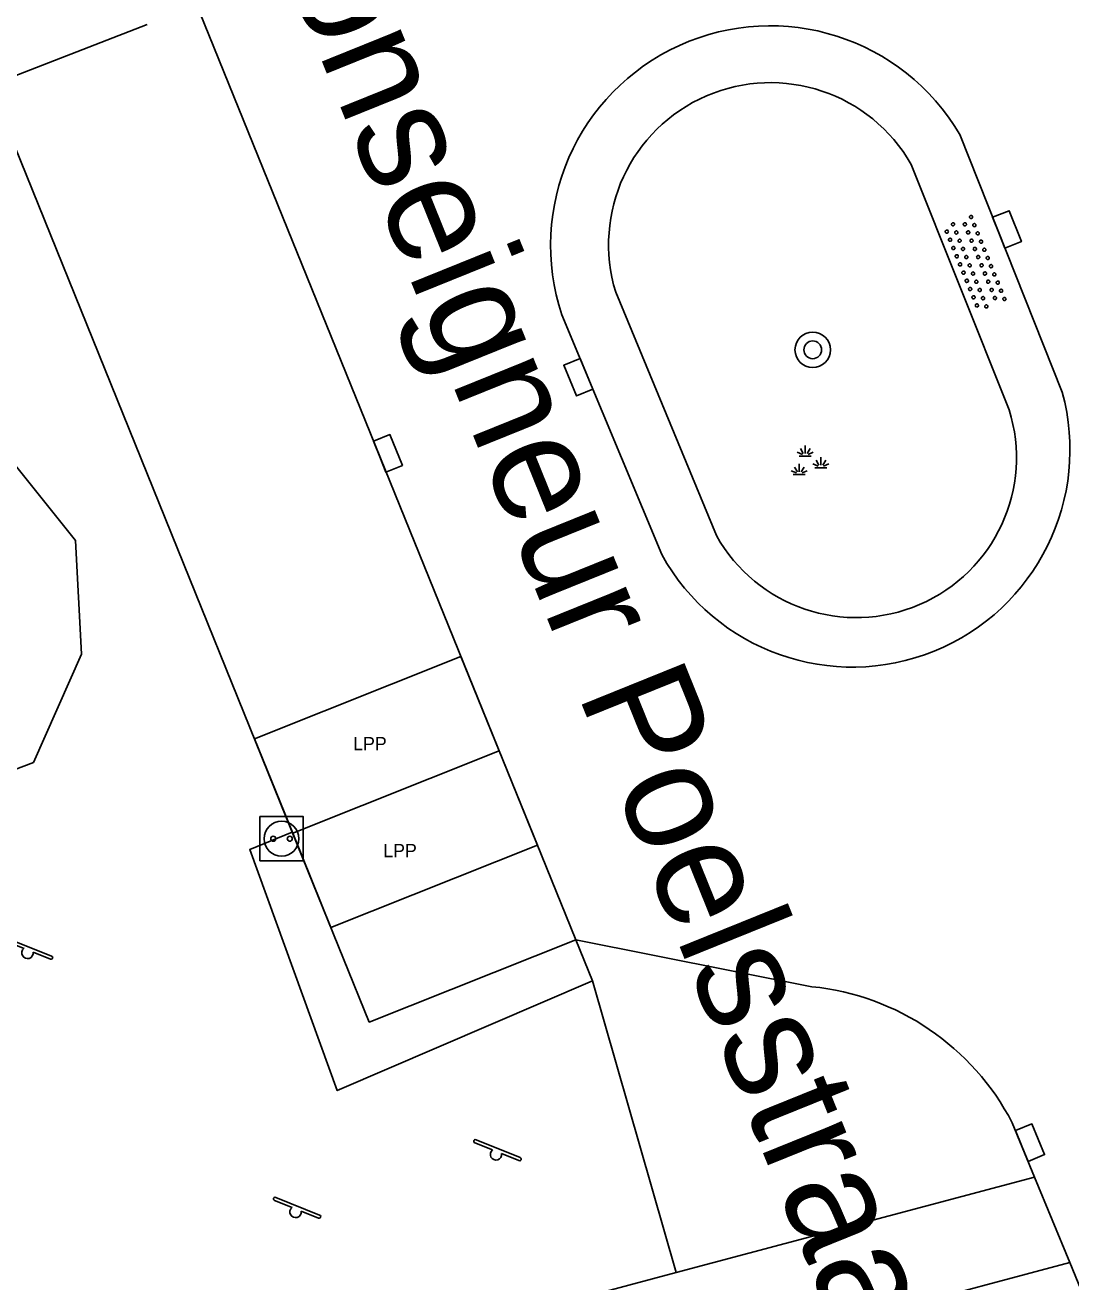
# Model space of a CAD drawing. Extents: x 136000 to 138005, y 398500 to 400500.
# Drawn here: x 137462.35 to 137485.96, y 399401.11 to 399429.47 of the extents above; entities that cross this region are included whole.
import ezdxf

# ---------------------------------------------------------------- set-up
doc = ezdxf.new("R2010")
doc.units = 0
for name, color, linetype in [('bp-grn-parkeervak', 7, 'Continuous'), ('gg-anno-openbare ruimte label', 7, 'Continuous'), ('gg-knt-verharding', 7, 'Continuous'), ('gg-knt-verharding nz', 7, 'Continuous'), ('gt-grn-groengrens', 7, 'Continuous'), ('gt-symb-boom', 7, 'Continuous'), ('gt-symb-groenvak', 7, 'Continuous'), ('gt-symb-kolk', 7, 'Continuous'), ('gt-symb-laadpunt elektrisch vervoer', 7, 'Continuous'), ('gt-symb-overige verharding', 7, 'Continuous'), ('gt-symb-speelvoorziening', 7, 'Continuous'), ('kenmerkpunt laadpunt parkeerplaats', 7, 'Continuous')]:
    doc.layers.add(name, color=color, linetype=linetype)

# ---------------------------------------------------------------- blocks, each defined once
blk = doc.blocks.new('gt0-KOLK')
at = {"layer": 'gt-symb-kolk'}
blk.add_lwpolyline([(0, 0), (0.375, 0), (0.375, 0.4), (-0.375, 0.4), (-0.375, 0), (0, 0)], dxfattribs=at)
blk = doc.blocks.new('gt0-GRVAK')
at = {"layer": 'gt-symb-groenvak'}
for p, q in [((-0.091, 0.211), (-0.156, 0.322)), ((-0.047, 0.214), (-0.047, 0.393)), ((-0.004, 0.211), (0.061, 0.322)), ((-0.11, 0.189), (-0.228, 0.24)), ((-0.182, 0.153), (0.088, 0.153)), ((0.015, 0.189), (0.133, 0.24)), ((0.262, -0.052), (0.197, 0.059)), ((0.305, -0.049), (0.305, 0.13)), ((0.349, -0.052), (0.414, 0.059)), ((-0.245, -0.228), (-0.363, -0.177)), ((-0.318, -0.264), (-0.047, -0.264)), ((-0.226, -0.206), (-0.291, -0.095)), ((-0.183, -0.203), (-0.183, -0.024)), ((-0.139, -0.206), (-0.074, -0.095)), ((-0.12, -0.228), (-0.002, -0.177)), ((0.243, -0.074), (0.125, -0.023)), ((0.17, -0.11), (0.441, -0.11)), ((0.368, -0.074), (0.486, -0.023))]:
    blk.add_line(p, q, dxfattribs=at)
blk = doc.blocks.new('gt0-BOOM')
at = {"layer": 'gt-symb-boom'}
for radius in [0.4, 0.2]:
    blk.add_circle((0, 0), radius, dxfattribs=at)
blk = doc.blocks.new('gt0-OVH')
at = {"layer": 'gt-symb-overige verharding'}
for points in [[(-0.972, 0.298), (-0.967, 0.308), (-0.965, 0.319), (-0.966, 0.33), (-0.971, 0.34), (-0.978, 0.348), (-0.988, 0.353), (-0.999, 0.355), (-1.01, 0.354), (-1.02, 0.349), (-1.028, 0.342), (-1.033, 0.332), (-1.035, 0.321), (-1.034, 0.31), (-1.029, 0.3), (-1.022, 0.292), (-1.012, 0.287), (-1.001, 0.285), (-0.99, 0.286), (-0.98, 0.291)], [(-0.772, 0.298), (-0.767, 0.308), (-0.765, 0.319), (-0.766, 0.33), (-0.771, 0.34), (-0.778, 0.348), (-0.788, 0.353), (-0.799, 0.355), (-0.81, 0.354), (-0.82, 0.349), (-0.828, 0.342), (-0.833, 0.332), (-0.835, 0.321), (-0.834, 0.31), (-0.829, 0.3), (-0.822, 0.292), (-0.812, 0.287), (-0.801, 0.285), (-0.79, 0.286), (-0.78, 0.291)], [(-0.572, 0.298), (-0.567, 0.308), (-0.565, 0.319), (-0.566, 0.33), (-0.571, 0.34), (-0.578, 0.348), (-0.588, 0.353), (-0.599, 0.355), (-0.61, 0.354), (-0.62, 0.349), (-0.628, 0.342), (-0.633, 0.332), (-0.635, 0.321), (-0.634, 0.31), (-0.629, 0.3), (-0.622, 0.292), (-0.612, 0.287), (-0.601, 0.285), (-0.59, 0.286), (-0.58, 0.291)], [(-0.372, 0.298), (-0.367, 0.308), (-0.365, 0.319), (-0.366, 0.33), (-0.371, 0.34), (-0.378, 0.348), (-0.388, 0.353), (-0.399, 0.355), (-0.41, 0.354), (-0.42, 0.349), (-0.428, 0.342), (-0.433, 0.332), (-0.435, 0.321), (-0.434, 0.31), (-0.429, 0.3), (-0.422, 0.292), (-0.412, 0.287), (-0.401, 0.285), (-0.39, 0.286), (-0.38, 0.291)], [(-0.172, 0.298), (-0.167, 0.308), (-0.165, 0.319), (-0.166, 0.33), (-0.171, 0.34), (-0.178, 0.348), (-0.188, 0.353), (-0.199, 0.355), (-0.21, 0.354), (-0.22, 0.349), (-0.228, 0.342), (-0.233, 0.332), (-0.235, 0.321), (-0.234, 0.31), (-0.229, 0.3), (-0.222, 0.292), (-0.212, 0.287), (-0.201, 0.285), (-0.19, 0.286), (-0.18, 0.291)], [(0.028, 0.298), (0.033, 0.308), (0.035, 0.319), (0.034, 0.33), (0.029, 0.34), (0.022, 0.348), (0.012, 0.353), (0.001, 0.355), (-0.01, 0.354), (-0.02, 0.349), (-0.028, 0.342), (-0.033, 0.332), (-0.035, 0.321), (-0.034, 0.31), (-0.029, 0.3), (-0.022, 0.292), (-0.012, 0.287), (-0.001, 0.285), (0.01, 0.286), (0.02, 0.291)], [(0.228, 0.298), (0.233, 0.308), (0.235, 0.319), (0.234, 0.33), (0.229, 0.34), (0.222, 0.348), (0.212, 0.353), (0.201, 0.355), (0.19, 0.354), (0.18, 0.349), (0.172, 0.342), (0.167, 0.332), (0.165, 0.321), (0.166, 0.31), (0.171, 0.3), (0.178, 0.292), (0.188, 0.287), (0.199, 0.285), (0.21, 0.286), (0.22, 0.291)], [(0.428, 0.298), (0.433, 0.308), (0.435, 0.319), (0.434, 0.33), (0.429, 0.34), (0.422, 0.348), (0.412, 0.353), (0.401, 0.355), (0.39, 0.354), (0.38, 0.349), (0.372, 0.342), (0.367, 0.332), (0.365, 0.321), (0.366, 0.31), (0.371, 0.3), (0.378, 0.292), (0.388, 0.287), (0.399, 0.285), (0.41, 0.286), (0.42, 0.291)], [(0.628, 0.298), (0.633, 0.308), (0.635, 0.319), (0.634, 0.33), (0.629, 0.34), (0.622, 0.348), (0.612, 0.353), (0.601, 0.355), (0.59, 0.354), (0.58, 0.349), (0.572, 0.342), (0.567, 0.332), (0.565, 0.321), (0.566, 0.31), (0.571, 0.3), (0.578, 0.292), (0.588, 0.287), (0.599, 0.285), (0.61, 0.286), (0.62, 0.291)], [(0.828, 0.298), (0.833, 0.308), (0.835, 0.319), (0.834, 0.33), (0.829, 0.34), (0.822, 0.348), (0.812, 0.353), (0.801, 0.355), (0.79, 0.354), (0.78, 0.349), (0.772, 0.342), (0.767, 0.332), (0.765, 0.321), (0.766, 0.31), (0.771, 0.3), (0.778, 0.292), (0.788, 0.287), (0.799, 0.285), (0.81, 0.286), (0.82, 0.291)], [(1.028, 0.298), (1.033, 0.308), (1.035, 0.319), (1.034, 0.33), (1.029, 0.34), (1.022, 0.348), (1.012, 0.353), (1.001, 0.355), (0.99, 0.354), (0.98, 0.349), (0.972, 0.342), (0.967, 0.332), (0.965, 0.321), (0.966, 0.31), (0.971, 0.3), (0.978, 0.292), (0.988, 0.287), (0.999, 0.285), (1.01, 0.286), (1.02, 0.291)], [(-0.872, 0.106), (-0.867, 0.116), (-0.865, 0.126), (-0.866, 0.137), (-0.871, 0.147), (-0.878, 0.156), (-0.888, 0.161), (-0.899, 0.163), (-0.91, 0.162), (-0.92, 0.157), (-0.928, 0.15), (-0.933, 0.14), (-0.935, 0.129), (-0.934, 0.118), (-0.929, 0.108), (-0.922, 0.1), (-0.912, 0.095), (-0.901, 0.092), (-0.89, 0.094), (-0.88, 0.098)], [(-0.672, 0.106), (-0.667, 0.116), (-0.665, 0.126), (-0.666, 0.137), (-0.671, 0.147), (-0.678, 0.156), (-0.688, 0.161), (-0.699, 0.163), (-0.71, 0.162), (-0.72, 0.157), (-0.728, 0.15), (-0.733, 0.14), (-0.735, 0.129), (-0.734, 0.118), (-0.729, 0.108), (-0.722, 0.1), (-0.712, 0.095), (-0.701, 0.092), (-0.69, 0.094), (-0.68, 0.098)], [(-0.472, 0.106), (-0.467, 0.116), (-0.465, 0.126), (-0.466, 0.137), (-0.471, 0.147), (-0.478, 0.156), (-0.488, 0.161), (-0.499, 0.163), (-0.51, 0.162), (-0.52, 0.157), (-0.528, 0.15), (-0.533, 0.14), (-0.535, 0.129), (-0.534, 0.118), (-0.529, 0.108), (-0.522, 0.1), (-0.512, 0.095), (-0.501, 0.092), (-0.49, 0.094), (-0.48, 0.098)], [(-0.272, 0.106), (-0.267, 0.116), (-0.265, 0.126), (-0.266, 0.137), (-0.271, 0.147), (-0.278, 0.156), (-0.288, 0.161), (-0.299, 0.163), (-0.31, 0.162), (-0.32, 0.157), (-0.328, 0.15), (-0.333, 0.14), (-0.335, 0.129), (-0.334, 0.118), (-0.329, 0.108), (-0.322, 0.1), (-0.312, 0.095), (-0.301, 0.092), (-0.29, 0.094), (-0.28, 0.098)], [(-0.072, 0.106), (-0.067, 0.116), (-0.065, 0.126), (-0.066, 0.137), (-0.071, 0.147), (-0.078, 0.156), (-0.088, 0.161), (-0.099, 0.163), (-0.11, 0.162), (-0.12, 0.157), (-0.128, 0.15), (-0.133, 0.14), (-0.135, 0.129), (-0.134, 0.118), (-0.129, 0.108), (-0.122, 0.1), (-0.112, 0.095), (-0.101, 0.092), (-0.09, 0.094), (-0.08, 0.098)], [(0.128, 0.106), (0.133, 0.116), (0.135, 0.126), (0.134, 0.137), (0.129, 0.147), (0.122, 0.156), (0.112, 0.161), (0.101, 0.163), (0.09, 0.162), (0.08, 0.157), (0.072, 0.15), (0.067, 0.14), (0.065, 0.129), (0.066, 0.118), (0.071, 0.108), (0.078, 0.1), (0.088, 0.095), (0.099, 0.092), (0.11, 0.094), (0.12, 0.098)], [(0.328, 0.106), (0.333, 0.116), (0.335, 0.126), (0.334, 0.137), (0.329, 0.147), (0.322, 0.156), (0.312, 0.161), (0.301, 0.163), (0.29, 0.162), (0.28, 0.157), (0.272, 0.15), (0.267, 0.14), (0.265, 0.129), (0.266, 0.118), (0.271, 0.108), (0.278, 0.1), (0.288, 0.095), (0.299, 0.092), (0.31, 0.094), (0.32, 0.098)], [(0.528, 0.106), (0.533, 0.116), (0.535, 0.126), (0.534, 0.137), (0.529, 0.147), (0.522, 0.156), (0.512, 0.161), (0.501, 0.163), (0.49, 0.162), (0.48, 0.157), (0.472, 0.15), (0.467, 0.14), (0.465, 0.129), (0.466, 0.118), (0.471, 0.108), (0.478, 0.1), (0.488, 0.095), (0.499, 0.092), (0.51, 0.094), (0.52, 0.098)], [(0.728, 0.106), (0.733, 0.116), (0.735, 0.126), (0.734, 0.137), (0.729, 0.147), (0.722, 0.156), (0.712, 0.161), (0.701, 0.163), (0.69, 0.162), (0.68, 0.157), (0.672, 0.15), (0.667, 0.14), (0.665, 0.129), (0.666, 0.118), (0.671, 0.108), (0.678, 0.1), (0.688, 0.095), (0.699, 0.092), (0.71, 0.094), (0.72, 0.098)], [(0.928, 0.106), (0.933, 0.116), (0.935, 0.126), (0.934, 0.137), (0.929, 0.147), (0.922, 0.156), (0.912, 0.161), (0.901, 0.163), (0.89, 0.162), (0.88, 0.157), (0.872, 0.15), (0.867, 0.14), (0.865, 0.129), (0.866, 0.118), (0.871, 0.108), (0.878, 0.1), (0.888, 0.095), (0.899, 0.092), (0.91, 0.094), (0.92, 0.098)], [(-0.972, -0.142), (-0.967, -0.132), (-0.965, -0.121), (-0.966, -0.11), (-0.971, -0.1), (-0.978, -0.092), (-0.988, -0.087), (-0.999, -0.085), (-1.01, -0.086), (-1.02, -0.091), (-1.028, -0.098), (-1.033, -0.108), (-1.035, -0.119), (-1.034, -0.13), (-1.029, -0.14), (-1.022, -0.148), (-1.012, -0.153), (-1.001, -0.155), (-0.99, -0.154), (-0.98, -0.149)], [(-0.872, -0.334), (-0.867, -0.324), (-0.865, -0.314), (-0.866, -0.303), (-0.871, -0.293), (-0.878, -0.284), (-0.888, -0.279), (-0.899, -0.277), (-0.91, -0.278), (-0.92, -0.283), (-0.928, -0.29), (-0.933, -0.3), (-0.935, -0.311), (-0.934, -0.322), (-0.929, -0.332), (-0.922, -0.34), (-0.912, -0.345), (-0.901, -0.348), (-0.89, -0.346), (-0.88, -0.342)], [(-0.772, -0.142), (-0.767, -0.132), (-0.765, -0.121), (-0.766, -0.11), (-0.771, -0.1), (-0.778, -0.092), (-0.788, -0.087), (-0.799, -0.085), (-0.81, -0.086), (-0.82, -0.091), (-0.828, -0.098), (-0.833, -0.108), (-0.835, -0.119), (-0.834, -0.13), (-0.829, -0.14), (-0.822, -0.148), (-0.812, -0.153), (-0.801, -0.155), (-0.79, -0.154), (-0.78, -0.149)], [(-0.672, -0.334), (-0.667, -0.324), (-0.665, -0.314), (-0.666, -0.303), (-0.671, -0.293), (-0.678, -0.284), (-0.688, -0.279), (-0.699, -0.277), (-0.71, -0.278), (-0.72, -0.283), (-0.728, -0.29), (-0.733, -0.3), (-0.735, -0.311), (-0.734, -0.322), (-0.729, -0.332), (-0.722, -0.34), (-0.712, -0.345), (-0.701, -0.348), (-0.69, -0.346), (-0.68, -0.342)], [(-0.572, -0.142), (-0.567, -0.132), (-0.565, -0.121), (-0.566, -0.11), (-0.571, -0.1), (-0.578, -0.092), (-0.588, -0.087), (-0.599, -0.085), (-0.61, -0.086), (-0.62, -0.091), (-0.628, -0.098), (-0.633, -0.108), (-0.635, -0.119), (-0.634, -0.13), (-0.629, -0.14), (-0.622, -0.148), (-0.612, -0.153), (-0.601, -0.155), (-0.59, -0.154), (-0.58, -0.149)], [(-0.472, -0.334), (-0.467, -0.324), (-0.465, -0.314), (-0.466, -0.303), (-0.471, -0.293), (-0.478, -0.284), (-0.488, -0.279), (-0.499, -0.277), (-0.51, -0.278), (-0.52, -0.283), (-0.528, -0.29), (-0.533, -0.3), (-0.535, -0.311), (-0.534, -0.322), (-0.529, -0.332), (-0.522, -0.34), (-0.512, -0.345), (-0.501, -0.348), (-0.49, -0.346), (-0.48, -0.342)], [(-0.372, -0.142), (-0.367, -0.132), (-0.365, -0.121), (-0.366, -0.11), (-0.371, -0.1), (-0.378, -0.092), (-0.388, -0.087), (-0.399, -0.085), (-0.41, -0.086), (-0.42, -0.091), (-0.428, -0.098), (-0.433, -0.108), (-0.435, -0.119), (-0.434, -0.13), (-0.429, -0.14), (-0.422, -0.148), (-0.412, -0.153), (-0.401, -0.155), (-0.39, -0.154), (-0.38, -0.149)], [(-0.272, -0.334), (-0.267, -0.324), (-0.265, -0.314), (-0.266, -0.303), (-0.271, -0.293), (-0.278, -0.284), (-0.288, -0.279), (-0.299, -0.277), (-0.31, -0.278), (-0.32, -0.283), (-0.328, -0.29), (-0.333, -0.3), (-0.335, -0.311), (-0.334, -0.322), (-0.329, -0.332), (-0.322, -0.34), (-0.312, -0.345), (-0.301, -0.348), (-0.29, -0.346), (-0.28, -0.342)], [(-0.172, -0.142), (-0.167, -0.132), (-0.165, -0.121), (-0.166, -0.11), (-0.171, -0.1), (-0.178, -0.092), (-0.188, -0.087), (-0.199, -0.085), (-0.21, -0.086), (-0.22, -0.091), (-0.228, -0.098), (-0.233, -0.108), (-0.235, -0.119), (-0.234, -0.13), (-0.229, -0.14), (-0.222, -0.148), (-0.212, -0.153), (-0.201, -0.155), (-0.19, -0.154), (-0.18, -0.149)], [(-0.072, -0.334), (-0.067, -0.324), (-0.065, -0.314), (-0.066, -0.303), (-0.071, -0.293), (-0.078, -0.284), (-0.088, -0.279), (-0.099, -0.277), (-0.11, -0.278), (-0.12, -0.283), (-0.128, -0.29), (-0.133, -0.3), (-0.135, -0.311), (-0.134, -0.322), (-0.129, -0.332), (-0.122, -0.34), (-0.112, -0.345), (-0.101, -0.348), (-0.09, -0.346), (-0.08, -0.342)], [(0.028, -0.142), (0.033, -0.132), (0.035, -0.121), (0.034, -0.11), (0.029, -0.1), (0.022, -0.092), (0.012, -0.087), (0.001, -0.085), (-0.01, -0.086), (-0.02, -0.091), (-0.028, -0.098), (-0.033, -0.108), (-0.035, -0.119), (-0.034, -0.13), (-0.029, -0.14), (-0.022, -0.148), (-0.012, -0.153), (-0.001, -0.155), (0.01, -0.154), (0.02, -0.149)], [(0.128, -0.334), (0.133, -0.324), (0.135, -0.314), (0.134, -0.303), (0.129, -0.293), (0.122, -0.284), (0.112, -0.279), (0.101, -0.277), (0.09, -0.278), (0.08, -0.283), (0.072, -0.29), (0.067, -0.3), (0.065, -0.311), (0.066, -0.322), (0.071, -0.332), (0.078, -0.34), (0.088, -0.345), (0.099, -0.348), (0.11, -0.346), (0.12, -0.342)], [(0.228, -0.142), (0.233, -0.132), (0.235, -0.121), (0.234, -0.11), (0.229, -0.1), (0.222, -0.092), (0.212, -0.087), (0.201, -0.085), (0.19, -0.086), (0.18, -0.091), (0.172, -0.098), (0.167, -0.108), (0.165, -0.119), (0.166, -0.13), (0.171, -0.14), (0.178, -0.148), (0.188, -0.153), (0.199, -0.155), (0.21, -0.154), (0.22, -0.149)], [(0.328, -0.334), (0.333, -0.324), (0.335, -0.314), (0.334, -0.303), (0.329, -0.293), (0.322, -0.284), (0.312, -0.279), (0.301, -0.277), (0.29, -0.278), (0.28, -0.283), (0.272, -0.29), (0.267, -0.3), (0.265, -0.311), (0.266, -0.322), (0.271, -0.332), (0.278, -0.34), (0.288, -0.345), (0.299, -0.348), (0.31, -0.346), (0.32, -0.342)], [(0.428, -0.142), (0.433, -0.132), (0.435, -0.121), (0.434, -0.11), (0.429, -0.1), (0.422, -0.092), (0.412, -0.087), (0.401, -0.085), (0.39, -0.086), (0.38, -0.091), (0.372, -0.098), (0.367, -0.108), (0.365, -0.119), (0.366, -0.13), (0.371, -0.14), (0.378, -0.148), (0.388, -0.153), (0.399, -0.155), (0.41, -0.154), (0.42, -0.149)], [(0.528, -0.334), (0.533, -0.324), (0.535, -0.314), (0.534, -0.303), (0.529, -0.293), (0.522, -0.284), (0.512, -0.279), (0.501, -0.277), (0.49, -0.278), (0.48, -0.283), (0.472, -0.29), (0.467, -0.3), (0.465, -0.311), (0.466, -0.322), (0.471, -0.332), (0.478, -0.34), (0.488, -0.345), (0.499, -0.348), (0.51, -0.346), (0.52, -0.342)], [(0.628, -0.142), (0.633, -0.132), (0.635, -0.121), (0.634, -0.11), (0.629, -0.1), (0.622, -0.092), (0.612, -0.087), (0.601, -0.085), (0.59, -0.086), (0.58, -0.091), (0.572, -0.098), (0.567, -0.108), (0.565, -0.119), (0.566, -0.13), (0.571, -0.14), (0.578, -0.148), (0.588, -0.153), (0.599, -0.155), (0.61, -0.154), (0.62, -0.149)], [(0.728, -0.334), (0.733, -0.324), (0.735, -0.314), (0.734, -0.303), (0.729, -0.293), (0.722, -0.284), (0.712, -0.279), (0.701, -0.277), (0.69, -0.278), (0.68, -0.283), (0.672, -0.29), (0.667, -0.3), (0.665, -0.311), (0.666, -0.322), (0.671, -0.332), (0.678, -0.34), (0.688, -0.345), (0.699, -0.348), (0.71, -0.346), (0.72, -0.342)], [(0.828, -0.142), (0.833, -0.132), (0.835, -0.121), (0.834, -0.11), (0.829, -0.1), (0.822, -0.092), (0.812, -0.087), (0.801, -0.085), (0.79, -0.086), (0.78, -0.091), (0.772, -0.098), (0.767, -0.108), (0.765, -0.119), (0.766, -0.13), (0.771, -0.14), (0.778, -0.148), (0.788, -0.153), (0.799, -0.155), (0.81, -0.154), (0.82, -0.149)], [(0.928, -0.334), (0.933, -0.324), (0.935, -0.314), (0.934, -0.303), (0.929, -0.293), (0.922, -0.284), (0.912, -0.279), (0.901, -0.277), (0.89, -0.278), (0.88, -0.283), (0.872, -0.29), (0.867, -0.3), (0.865, -0.311), (0.866, -0.322), (0.871, -0.332), (0.878, -0.34), (0.888, -0.345), (0.899, -0.348), (0.91, -0.346), (0.92, -0.342)], [(1.028, -0.142), (1.033, -0.132), (1.035, -0.121), (1.034, -0.11), (1.029, -0.1), (1.022, -0.092), (1.012, -0.087), (1.001, -0.085), (0.99, -0.086), (0.98, -0.091), (0.972, -0.098), (0.967, -0.108), (0.965, -0.119), (0.966, -0.13), (0.971, -0.14), (0.978, -0.148), (0.988, -0.153), (0.999, -0.155), (1.01, -0.154), (1.02, -0.149)]]:
    blk.add_lwpolyline(points, close=True, dxfattribs=at)
blk = doc.blocks.new('gt0-SV')
at = {"layer": 'gt-symb-speelvoorziening'}
for p, q in [((0.542, -0.076), (-0.449, 0.324)), ((-0.477, 0.255), (-0.08, 0.096)), ((0.125, 0.014), (0.515, -0.143))]:
    blk.add_line(p, q, dxfattribs=at)
for centre, radius, start, end in [((-0.466, 0.291), 0.0369, 63.6251, 252.6602), ((-0.002, -0.005), 0.128, 127.6866, 8.5986), ((0.531, -0.111), 0.0363, 243.5085, 72.5436)]:
    blk.add_arc(centre, radius, start, end, dxfattribs=at)
blk = doc.blocks.new('gt0-LEV')
at = {"layer": 'gt-symb-laadpunt elektrisch vervoer'}
blk.add_lwpolyline([(-0.486, 0.501), (0.486, 0.501), (0.486, -0.499), (-0.486, -0.499)], close=True, dxfattribs=at)
for centre, radius in [((0, 0), 0.393), ((-0.186, 0), 0.0566), ((0.186, 0), 0.0566)]:
    blk.add_circle(centre, radius, dxfattribs=at)

msp = doc.modelspace()

# ---------------------------------------------------------------- linework, layer by layer
at = {"layer": 'bp-grn-parkeervak'}
for p, q in [((137472.188, 399415.225), (137467.53, 399413.366)), ((137472.188, 399415.225), (137473.052, 399413.093)), ((137467.53, 399413.366), (137468.394, 399411.234)), ((137473.052, 399413.093), (137468.394, 399411.234)), ((137473.052, 399413.093), (137473.916, 399410.962)), ((137468.394, 399411.234), (137469.257, 399409.102)), ((137473.916, 399410.962), (137469.257, 399409.102))]:
    msp.add_line(p, q, dxfattribs=at)
at = {"layer": 'gg-knt-verharding'}
for p, q in [((137485.76, 399421.19), (137483.448, 399427.002)), ((137484.562, 399420.792), (137482.353, 399426.325)), ((137475.684, 399423.447), (137477.956, 399417.953)), ((137474.47, 399422.93), (137476.722, 399417.525)), ((137474.78, 399408.83), (137480.111, 399407.77)), ((137484.63, 399404.7), (137485.137, 399403.472)), ((137485.137, 399403.472), (137477.051, 399401.319)), ((137485.932, 399401.548), (137485.137, 399403.472)), ((137485.932, 399401.548), (137472.763, 399398.029)), ((137486.653, 399399.801), (137485.932, 399401.548)), ((137477.051, 399401.319), (137458.967, 399396.503))]:
    msp.add_line(p, q, dxfattribs=at)
for points in [[(137468.384, 399411.257), (137461.56, 399428.11), (137465.112, 399429.486)], [(137474.78, 399408.83), (137470.12, 399406.97), (137468.384, 399411.257)]]:
    msp.add_lwpolyline(points, dxfattribs=at)
for centre, radius, start, end in [((137479.169, 399424.502), 4.955, 30.294, 198.4996), ((137479.177, 399424.519), 3.654, 29.6231, 197.062), ((137481.024, 399419.894), 4.911, 208.8394, 15.3067), ((137481.112, 399419.714), 3.614, 209.1617, 17.3506), ((137479.533, 399402.058), 5.741, 27.3993, 84.2199)]:
    msp.add_arc(centre, radius, start, end, dxfattribs=at)
at = {"layer": 'gg-knt-verharding nz'}
msp.add_line((137474.78, 399408.83), (137466.176, 399430.055), dxfattribs=at)
at = {"layer": 'gt-grn-groengrens'}
for p, q in [((137475.159, 399407.901), (137474.78, 399408.83)), ((137477.051, 399401.319), (137475.159, 399407.901))]:
    msp.add_line(p, q, dxfattribs=at)
for points in [[(137462.541, 399412.827), (137463.624, 399415.272), (137463.489, 399417.839), (137462.14, 399419.532), (137460.469, 399419.316), (137458.859, 399417.523), (137457.908, 399415.582), (137457.965, 399413.621), (137458.847, 399412.303), (137460.411, 399412.022), (137462.541, 399412.827)], [(137475.159, 399407.901), (137469.398, 399405.424), (137467.424, 399410.868), (137468.384, 399411.257)]]:
    msp.add_lwpolyline(points, dxfattribs=at)

# ---------------------------------------------------------------- block references
at = {"layer": 'gt-symb-boom'}
msp.add_blockref('gt0-BOOM', (137480.129, 399422.144), dxfattribs=at)
at = {"layer": 'gt-symb-groenvak'}
msp.add_blockref('gt0-GRVAK', (137480.008, 399419.593), dxfattribs=at)
at = {"layer": 'gt-symb-kolk'}
for p, rotation in [((137484.328, 399424.787), -68.28370952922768), ((137474.653, 399421.451), -67.35809990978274), ((137470.356, 399419.732), -67.92205836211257), ((137484.848, 399404.174), -67.53882429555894)]:
    msp.add_blockref('gt0-KOLK', p, dxfattribs=dict(at, rotation=rotation))
at = {"layer": 'gt-symb-laadpunt elektrisch vervoer'}
msp.add_blockref('gt0-LEV', (137468.141, 399411.11), dxfattribs=at)
at = {"layer": 'gt-symb-overige verharding', "rotation": -67.84741349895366}
msp.add_blockref('gt0-OVH', (137483.783, 399424.096), dxfattribs=at)
at = {"layer": 'gt-symb-speelvoorziening'}
for p in [(137462.409, 399408.536), (137472.983, 399403.99), (137468.459, 399402.69)]:
    msp.add_blockref('gt0-SV', p, dxfattribs=at)

# ---------------------------------------------------------------- texts
at = {"layer": 'gg-anno-openbare ruimte label'}
msp.add_text('Monseigneur Poelsstraat', height=2.5, rotation=292, dxfattribs=at).set_placement((137467.226, 399433.172))
at = {"layer": 'kenmerkpunt laadpunt parkeerplaats'}
for p in [(137469.757, 399413.105), (137470.436, 399410.692)]:
    msp.add_text('LPP', height=0.3, dxfattribs=at).set_placement(p)

doc.saveas('drawing.dxf')
